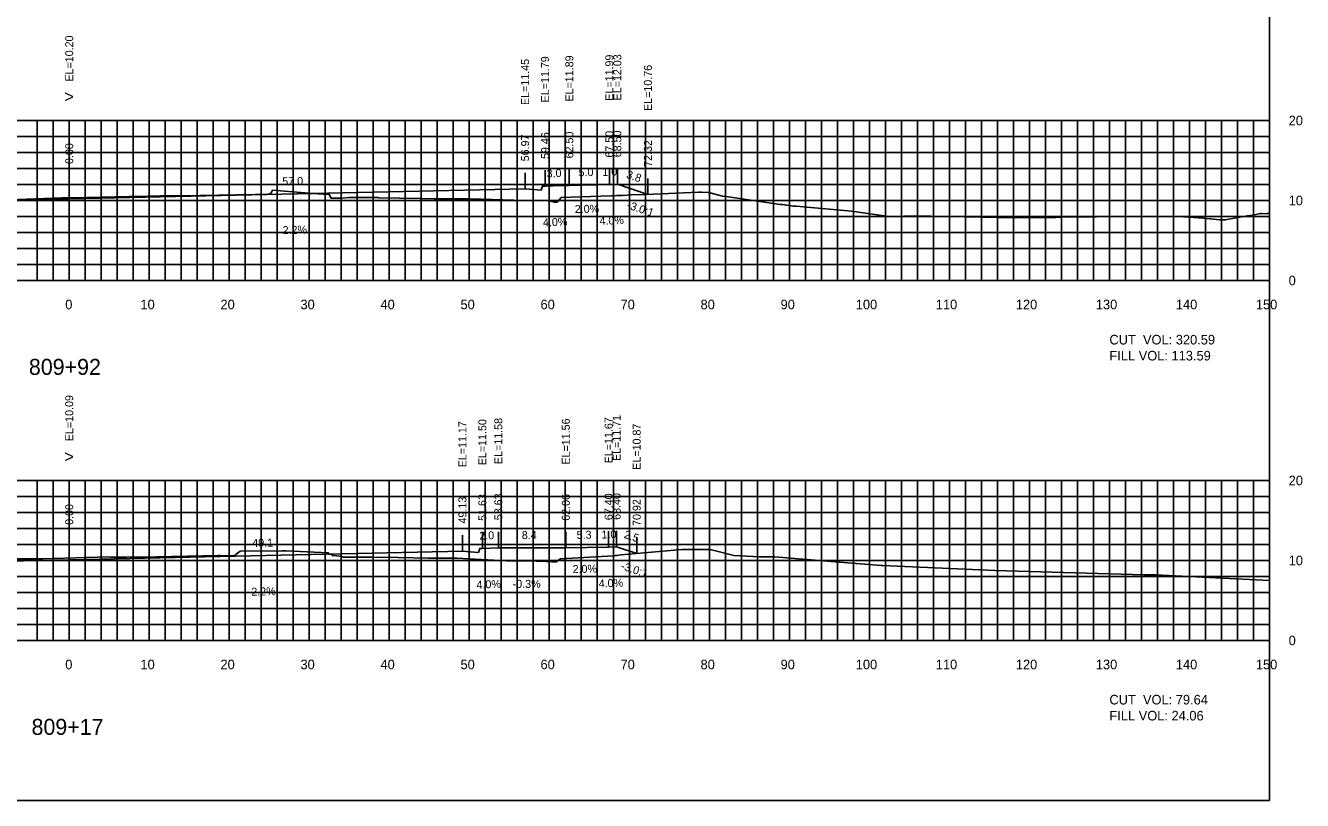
# Model space of a CAD drawing. Extents: x 1797419 to 1809236, y 248759 to 251512.
# Drawn here: x 1804325.5 to 1804485.1, y 250854.9 to 250951.8 of the extents above; entities that cross this region are included whole.
import ezdxf

# ---------------------------------------------------------------- set-up
doc = ezdxf.new("R2010")
doc.units = 0
for name, color, linetype in [('1', 7, 'Continuous'), ('10', 7, 'Continuous'), ('3', 7, 'Continuous'), ('31', 7, 'Continuous'), ('4', 7, 'Continuous'), ('60', 7, 'Continuous'), ('ANNO-TXT', 7, 'Continuous'), ('CL-CNST', 7, 'Continuous'), ('Level 62', 7, 'Continuous'), ('M-ROADS', 7, 'Continuous')]:
    doc.layers.add(name, color=color, linetype=linetype)

msp = doc.modelspace()

# ---------------------------------------------------------------- linework, layer by layer
for p, q in [((1804387.97, 250931.34), (1804387.97, 250933.34)), ((1804390.47, 250931.68), (1804390.47, 250933.68)), ((1804393.5, 250931.78), (1804393.5, 250933.78)), ((1804398.5, 250931.88), (1804398.5, 250933.88)), ((1804399.5, 250931.92), (1804399.5, 250933.92)), ((1804331, 250930.09), (1804331, 250932.09)), ((1804403.32, 250930.65), (1804403.32, 250932.65)), ((1804398.41, 250886.56), (1804398.41, 250888.56)), ((1804399.41, 250886.6), (1804399.41, 250888.6)), ((1804331, 250884.98), (1804331, 250886.98)), ((1804380.14, 250886.06), (1804380.14, 250888.06)), ((1804382.63, 250886.39), (1804382.63, 250888.39)), ((1804384.63, 250886.47), (1804384.63, 250888.47)), ((1804393.06, 250886.45), (1804393.06, 250888.45)), ((1804401.92, 250885.76), (1804401.92, 250887.76))]:
    msp.add_line(p, q)
msp.add_lwpolyline([(1804181, 250854.89), (1804481, 250854.89), (1804481, 251044.89), (1804181, 251044.89)], close=True)
at = {"layer": '60'}
for p, q in [((1804481, 250919.89), (1804481, 250939.89)), ((1804481.06, 250939.89), (1804481, 250939.89)), ((1804481.06, 250929.89), (1804481, 250929.89)), ((1804181, 250919.89), (1804481, 250919.89)), ((1804331, 250919.83), (1804331, 250919.89)), ((1804341, 250919.83), (1804341, 250919.89)), ((1804351, 250919.83), (1804351, 250919.89)), ((1804361, 250919.83), (1804361, 250919.89)), ((1804371, 250919.83), (1804371, 250919.89)), ((1804381, 250919.83), (1804381, 250919.89)), ((1804391, 250919.83), (1804391, 250919.89)), ((1804401, 250919.83), (1804401, 250919.89)), ((1804411, 250919.83), (1804411, 250919.89)), ((1804421, 250919.83), (1804421, 250919.89)), ((1804431, 250919.83), (1804431, 250919.89)), ((1804441, 250919.83), (1804441, 250919.89)), ((1804451, 250919.83), (1804451, 250919.89)), ((1804461, 250919.83), (1804461, 250919.89)), ((1804471, 250919.83), (1804471, 250919.89)), ((1804481, 250919.83), (1804481, 250919.89)), ((1804481.06, 250919.89), (1804481, 250919.89)), ((1804481, 250874.89), (1804481, 250894.89)), ((1804481.06, 250894.89), (1804481, 250894.89)), ((1804481.06, 250884.89), (1804481, 250884.89)), ((1804181, 250874.89), (1804481, 250874.89)), ((1804331, 250874.83), (1804331, 250874.89)), ((1804341, 250874.83), (1804341, 250874.89)), ((1804351, 250874.83), (1804351, 250874.89)), ((1804361, 250874.83), (1804361, 250874.89)), ((1804371, 250874.83), (1804371, 250874.89)), ((1804381, 250874.83), (1804381, 250874.89)), ((1804391, 250874.83), (1804391, 250874.89)), ((1804401, 250874.83), (1804401, 250874.89)), ((1804411, 250874.83), (1804411, 250874.89)), ((1804421, 250874.83), (1804421, 250874.89)), ((1804431, 250874.83), (1804431, 250874.89)), ((1804441, 250874.83), (1804441, 250874.89)), ((1804451, 250874.83), (1804451, 250874.89)), ((1804461, 250874.83), (1804461, 250874.89)), ((1804471, 250874.83), (1804471, 250874.89)), ((1804481, 250874.83), (1804481, 250874.89)), ((1804481.06, 250874.89), (1804481, 250874.89))]:
    msp.add_line(p, q, dxfattribs=at)
at = {"layer": 'CL-CNST'}
for points in [[(1804252.89, 250932.24), (1804261.28, 250929.44), (1804269.28, 250929.12), (1804269.61, 250929.12), (1804269.77, 250928.62), (1804271.77, 250928.79), (1804331, 250930.09), (1804387.97, 250931.34), (1804389.97, 250931.18), (1804390.14, 250931.68), (1804390.47, 250931.68), (1804392.47, 250931.76), (1804393.5, 250931.78), (1804398.5, 250931.88), (1804399.5, 250931.92), (1804403.32, 250930.65)], [(1804244.36, 250886.65), (1804251.95, 250884.12), (1804259.95, 250883.8), (1804260.28, 250883.8), (1804260.44, 250883.3), (1804262.44, 250883.47), (1804331, 250884.98), (1804380.14, 250886.06), (1804382.14, 250885.89), (1804382.3, 250886.39), (1804382.63, 250886.39), (1804384.63, 250886.47), (1804393.06, 250886.45), (1804398.41, 250886.56), (1804399.41, 250886.6), (1804401.92, 250885.76)]]:
    msp.add_lwpolyline(points, dxfattribs=at)
at = {"layer": 'Level 62'}
for p, q in [((1804181, 250939.89), (1804481, 250939.89)), ((1804327, 250919.89), (1804327, 250939.89)), ((1804329, 250919.89), (1804329, 250939.89)), ((1804331, 250919.89), (1804331, 250939.89)), ((1804333, 250919.89), (1804333, 250939.89)), ((1804335, 250919.89), (1804335, 250939.89)), ((1804337, 250919.89), (1804337, 250939.89)), ((1804339, 250919.89), (1804339, 250939.89)), ((1804341, 250919.89), (1804341, 250939.89)), ((1804343, 250919.89), (1804343, 250939.89)), ((1804345, 250919.89), (1804345, 250939.89)), ((1804347, 250919.89), (1804347, 250939.89)), ((1804349, 250919.89), (1804349, 250939.89)), ((1804351, 250919.89), (1804351, 250939.89)), ((1804353, 250919.89), (1804353, 250939.89)), ((1804355, 250919.89), (1804355, 250939.89)), ((1804357, 250919.89), (1804357, 250939.89)), ((1804359, 250919.89), (1804359, 250939.89)), ((1804361, 250919.89), (1804361, 250939.89)), ((1804363, 250919.89), (1804363, 250939.89)), ((1804365, 250919.89), (1804365, 250939.89)), ((1804367, 250919.89), (1804367, 250939.89)), ((1804369, 250919.89), (1804369, 250939.89)), ((1804371, 250919.89), (1804371, 250939.89)), ((1804373, 250919.89), (1804373, 250939.89)), ((1804375, 250919.89), (1804375, 250939.89)), ((1804377, 250919.89), (1804377, 250939.89)), ((1804379, 250919.89), (1804379, 250939.89)), ((1804381, 250919.89), (1804381, 250939.89)), ((1804383, 250919.89), (1804383, 250939.89)), ((1804385, 250919.89), (1804385, 250939.89)), ((1804387, 250919.89), (1804387, 250939.89)), ((1804389, 250919.89), (1804389, 250939.89)), ((1804391, 250919.89), (1804391, 250939.89)), ((1804393, 250919.89), (1804393, 250939.89)), ((1804395, 250919.89), (1804395, 250939.89)), ((1804397, 250919.89), (1804397, 250939.89)), ((1804399, 250919.89), (1804399, 250939.89)), ((1804401, 250919.89), (1804401, 250939.89)), ((1804403, 250919.89), (1804403, 250939.89)), ((1804405, 250919.89), (1804405, 250939.89)), ((1804407, 250919.89), (1804407, 250939.89)), ((1804409, 250919.89), (1804409, 250939.89)), ((1804411, 250919.89), (1804411, 250939.89)), ((1804413, 250919.89), (1804413, 250939.89)), ((1804415, 250919.89), (1804415, 250939.89)), ((1804417, 250919.89), (1804417, 250939.89)), ((1804419, 250919.89), (1804419, 250939.89)), ((1804421, 250919.89), (1804421, 250939.89)), ((1804423, 250919.89), (1804423, 250939.89)), ((1804425, 250919.89), (1804425, 250939.89)), ((1804427, 250919.89), (1804427, 250939.89)), ((1804429, 250919.89), (1804429, 250939.89)), ((1804431, 250919.89), (1804431, 250939.89)), ((1804433, 250919.89), (1804433, 250939.89)), ((1804435, 250919.89), (1804435, 250939.89)), ((1804437, 250919.89), (1804437, 250939.89)), ((1804439, 250919.89), (1804439, 250939.89)), ((1804441, 250919.89), (1804441, 250939.89)), ((1804443, 250919.89), (1804443, 250939.89)), ((1804445, 250919.89), (1804445, 250939.89)), ((1804447, 250919.89), (1804447, 250939.89)), ((1804449, 250919.89), (1804449, 250939.89)), ((1804451, 250919.89), (1804451, 250939.89)), ((1804453, 250919.89), (1804453, 250939.89)), ((1804455, 250919.89), (1804455, 250939.89)), ((1804457, 250919.89), (1804457, 250939.89)), ((1804459, 250919.89), (1804459, 250939.89)), ((1804461, 250919.89), (1804461, 250939.89)), ((1804463, 250919.89), (1804463, 250939.89)), ((1804465, 250919.89), (1804465, 250939.89)), ((1804467, 250919.89), (1804467, 250939.89)), ((1804469, 250919.89), (1804469, 250939.89)), ((1804471, 250919.89), (1804471, 250939.89)), ((1804473, 250919.89), (1804473, 250939.89)), ((1804475, 250919.89), (1804475, 250939.89)), ((1804477, 250919.89), (1804477, 250939.89)), ((1804479, 250919.89), (1804479, 250939.89)), ((1804481, 250919.89), (1804481, 250939.89)), ((1804181, 250937.89), (1804481, 250937.89)), ((1804181, 250935.89), (1804481, 250935.89)), ((1804181, 250933.89), (1804481, 250933.89)), ((1804181, 250931.89), (1804481, 250931.89)), ((1804181, 250929.89), (1804481, 250929.89)), ((1804181, 250927.89), (1804481, 250927.89)), ((1804181, 250925.89), (1804481, 250925.89)), ((1804181, 250923.89), (1804481, 250923.89)), ((1804181, 250921.89), (1804481, 250921.89)), ((1804181, 250919.89), (1804481, 250919.89)), ((1804181, 250894.89), (1804481, 250894.89)), ((1804327, 250874.89), (1804327, 250894.89)), ((1804329, 250874.89), (1804329, 250894.89)), ((1804331, 250874.89), (1804331, 250894.89)), ((1804333, 250874.89), (1804333, 250894.89)), ((1804335, 250874.89), (1804335, 250894.89)), ((1804337, 250874.89), (1804337, 250894.89)), ((1804339, 250874.89), (1804339, 250894.89)), ((1804341, 250874.89), (1804341, 250894.89)), ((1804343, 250874.89), (1804343, 250894.89)), ((1804345, 250874.89), (1804345, 250894.89)), ((1804347, 250874.89), (1804347, 250894.89)), ((1804349, 250874.89), (1804349, 250894.89)), ((1804351, 250874.89), (1804351, 250894.89)), ((1804353, 250874.89), (1804353, 250894.89)), ((1804355, 250874.89), (1804355, 250894.89)), ((1804357, 250874.89), (1804357, 250894.89)), ((1804359, 250874.89), (1804359, 250894.89)), ((1804361, 250874.89), (1804361, 250894.89)), ((1804363, 250874.89), (1804363, 250894.89)), ((1804365, 250874.89), (1804365, 250894.89)), ((1804367, 250874.89), (1804367, 250894.89)), ((1804369, 250874.89), (1804369, 250894.89)), ((1804371, 250874.89), (1804371, 250894.89)), ((1804373, 250874.89), (1804373, 250894.89)), ((1804375, 250874.89), (1804375, 250894.89)), ((1804377, 250874.89), (1804377, 250894.89)), ((1804379, 250874.89), (1804379, 250894.89)), ((1804381, 250874.89), (1804381, 250894.89)), ((1804383, 250874.89), (1804383, 250894.89)), ((1804385, 250874.89), (1804385, 250894.89)), ((1804387, 250874.89), (1804387, 250894.89)), ((1804389, 250874.89), (1804389, 250894.89)), ((1804391, 250874.89), (1804391, 250894.89)), ((1804393, 250874.89), (1804393, 250894.89)), ((1804395, 250874.89), (1804395, 250894.89)), ((1804397, 250874.89), (1804397, 250894.89)), ((1804399, 250874.89), (1804399, 250894.89)), ((1804401, 250874.89), (1804401, 250894.89)), ((1804403, 250874.89), (1804403, 250894.89)), ((1804405, 250874.89), (1804405, 250894.89)), ((1804407, 250874.89), (1804407, 250894.89)), ((1804409, 250874.89), (1804409, 250894.89)), ((1804411, 250874.89), (1804411, 250894.89)), ((1804413, 250874.89), (1804413, 250894.89)), ((1804415, 250874.89), (1804415, 250894.89)), ((1804417, 250874.89), (1804417, 250894.89)), ((1804419, 250874.89), (1804419, 250894.89)), ((1804421, 250874.89), (1804421, 250894.89)), ((1804423, 250874.89), (1804423, 250894.89)), ((1804425, 250874.89), (1804425, 250894.89)), ((1804427, 250874.89), (1804427, 250894.89)), ((1804429, 250874.89), (1804429, 250894.89)), ((1804431, 250874.89), (1804431, 250894.89)), ((1804433, 250874.89), (1804433, 250894.89)), ((1804435, 250874.89), (1804435, 250894.89)), ((1804437, 250874.89), (1804437, 250894.89)), ((1804439, 250874.89), (1804439, 250894.89)), ((1804441, 250874.89), (1804441, 250894.89)), ((1804443, 250874.89), (1804443, 250894.89)), ((1804445, 250874.89), (1804445, 250894.89)), ((1804447, 250874.89), (1804447, 250894.89)), ((1804449, 250874.89), (1804449, 250894.89)), ((1804451, 250874.89), (1804451, 250894.89)), ((1804453, 250874.89), (1804453, 250894.89)), ((1804455, 250874.89), (1804455, 250894.89)), ((1804457, 250874.89), (1804457, 250894.89)), ((1804459, 250874.89), (1804459, 250894.89)), ((1804461, 250874.89), (1804461, 250894.89)), ((1804463, 250874.89), (1804463, 250894.89)), ((1804465, 250874.89), (1804465, 250894.89)), ((1804467, 250874.89), (1804467, 250894.89)), ((1804469, 250874.89), (1804469, 250894.89)), ((1804471, 250874.89), (1804471, 250894.89)), ((1804473, 250874.89), (1804473, 250894.89)), ((1804475, 250874.89), (1804475, 250894.89)), ((1804477, 250874.89), (1804477, 250894.89)), ((1804479, 250874.89), (1804479, 250894.89)), ((1804481, 250874.89), (1804481, 250894.89)), ((1804181, 250892.89), (1804481, 250892.89)), ((1804181, 250890.89), (1804481, 250890.89)), ((1804181, 250888.89), (1804481, 250888.89)), ((1804181, 250886.89), (1804481, 250886.89)), ((1804181, 250884.89), (1804481, 250884.89)), ((1804181, 250882.89), (1804481, 250882.89)), ((1804181, 250880.89), (1804481, 250880.89)), ((1804181, 250878.89), (1804481, 250878.89)), ((1804181, 250876.89), (1804481, 250876.89)), ((1804181, 250874.89), (1804481, 250874.89))]:
    msp.add_line(p, q, dxfattribs=at)
at = {"layer": 'M-ROADS'}
for points in [[(1804320.24, 250929.85), (1804330.05, 250930.21), (1804330.41, 250930.22), (1804331.42, 250930.24), (1804338.52, 250930.39), (1804340.81, 250930.43), (1804341.72, 250930.45), (1804342.4, 250930.47), (1804347.34, 250930.52), (1804354.23, 250930.62), (1804354.41, 250930.63), (1804355.77, 250930.66), (1804355.79, 250930.7), (1804355.8, 250930.68), (1804355.83, 250930.67), (1804355.91, 250930.68), (1804355.99, 250930.66), (1804356.25, 250930.86), (1804356.4, 250931.17), (1804360.44, 250930.83), (1804360.84, 250930.81), (1804363.42, 250930.65), (1804363.5, 250930.65), (1804363.73, 250930.18), (1804363.74, 250930.18), (1804364.02, 250930.18), (1804364.03, 250930.18), (1804364.07, 250930.16), (1804364.07, 250930.16), (1804364.1, 250930.16), (1804365.12, 250930.2), (1804366, 250930.25), (1804367.23, 250930.25), (1804367.82, 250930.25), (1804368.98, 250930.25), (1804369.56, 250930.25), (1804369.68, 250930.24), (1804374.85, 250930.15), (1804376.59, 250930.11), (1804376.63, 250930.11), (1804377.9, 250930.09), (1804378.45, 250930.1), (1804379.65, 250930.11), (1804380.19, 250930.1), (1804380.32, 250930.1), (1804381.14, 250930.11), (1804386.56, 250929.92), (1804387.02, 250929.89), (1804387.05, 250929.89), (1804388.36, 250929.88), (1804388.88, 250929.88), (1804390.11, 250929.89), (1804390.61, 250929.89), (1804391.28, 250929.76), (1804391.64, 250929.67), (1804391.7, 250929.67), (1804391.73, 250929.67), (1804391.75, 250929.67), (1804391.98, 250929.67), (1804392.03, 250929.72), (1804392.46, 250930.25), (1804398.69, 250930.48), (1804398.7, 250930.48), (1804398.86, 250930.48), (1804399.38, 250930.51), (1804399.43, 250930.51), (1804399.44, 250930.51), (1804399.51, 250930.51), (1804399.74, 250930.51), (1804400.18, 250930.53), (1804401.21, 250930.58), (1804403.06, 250930.64), (1804409.65, 250930.94), (1804409.97, 250930.93), (1804410.83, 250930.87), (1804410.95, 250930.87), (1804412.66, 250930.44), (1804413.11, 250930.4), (1804419.83, 250929.38), (1804420.16, 250929.38), (1804421.48, 250929.17), (1804421.61, 250929.18), (1804421.84, 250929.17), (1804428.75, 250928.54), (1804433.42, 250927.87), (1804433.72, 250927.88), (1804433.84, 250927.88), (1804434.03, 250927.87), (1804436.58, 250927.96), (1804449.15, 250927.72), (1804454.3, 250927.78), (1804454.86, 250927.8), (1804454.92, 250927.8), (1804458.14, 250927.86), (1804459.37, 250927.86), (1804459.78, 250927.87), (1804469.06, 250927.94), (1804472.73, 250927.7), (1804473, 250927.65), (1804473.57, 250927.61), (1804473.68, 250927.6), (1804474.76, 250927.49), (1804475.32, 250927.46), (1804475.48, 250927.45), (1804478.22, 250927.99), (1804478.95, 250928.07), (1804479.85, 250928.25), (1804480, 250928.27), (1804480.47, 250928.24), (1804480.67, 250928.25), (1804480.87, 250928.27), (1804481, 250928.28)], [(1804324.14, 250885.1), (1804325.62, 250885.1), (1804325.77, 250885.1), (1804327.3, 250885.11), (1804327.4, 250885.11), (1804327.42, 250885.11), (1804327.69, 250885.1), (1804333.16, 250885.25), (1804335.91, 250885.33), (1804336.17, 250885.31), (1804336.18, 250885.31), (1804336.24, 250885.31), (1804337.83, 250885.31), (1804337.85, 250885.31), (1804338.15, 250885.3), (1804339.46, 250885.33), (1804339.73, 250885.31), (1804341.89, 250885.36), (1804347.65, 250885.48), (1804347.85, 250885.49), (1804347.91, 250885.49), (1804348.22, 250885.49), (1804349.56, 250885.5), (1804349.82, 250885.5), (1804351.21, 250885.48), (1804351.43, 250885.49), (1804351.46, 250885.49), (1804351.47, 250885.49), (1804351.55, 250885.52), (1804351.59, 250885.52), (1804351.72, 250885.56), (1804351.87, 250885.67), (1804352.36, 250886.05), (1804357.65, 250886.09), (1804358.07, 250886.08), (1804363.4, 250885.85), (1804363.42, 250885.66), (1804363.68, 250885.66), (1804363.85, 250885.53), (1804364.02, 250885.52), (1804364.76, 250885.44), (1804365, 250885.37), (1804365.03, 250885.38), (1804365.27, 250885.32), (1804365.89, 250885.32), (1804367.04, 250885.32), (1804367.83, 250885.32), (1804368.81, 250885.32), (1804372.12, 250885.25), (1804375.92, 250885.16), (1804377.05, 250885.17), (1804377.69, 250885.17), (1804379, 250885.16), (1804379.46, 250885.16), (1804380.98, 250885.09), (1804386.36, 250884.82), (1804387.99, 250884.83), (1804388.13, 250884.83), (1804389.4, 250884.82), (1804389.89, 250884.82), (1804391.3, 250884.73), (1804391.85, 250884.69), (1804391.92, 250884.75), (1804392.34, 250885.1), (1804392.35, 250885.13), (1804392.4, 250885.1), (1804392.44, 250885.09), (1804398.96, 250885.45), (1804399.24, 250885.51), (1804399.35, 250885.51), (1804399.36, 250885.51), (1804399.46, 250885.51), (1804399.95, 250885.58), (1804407.62, 250886.28), (1804407.65, 250886.28), (1804407.65, 250886.28), (1804407.66, 250886.28), (1804407.66, 250886.28), (1804410.98, 250886.28), (1804411.06, 250886.28), (1804411.25, 250886.24), (1804414.04, 250885.5), (1804417.21, 250885.33), (1804419.18, 250885.33), (1804425.71, 250884.81), (1804432.47, 250884.27), (1804432.63, 250884.27), (1804446.67, 250883.64), (1804465.29, 250883.09), (1804465.67, 250883.08), (1804466.77, 250883.08), (1804481, 250882.37)]]:
    msp.add_lwpolyline(points, dxfattribs=at)

# ---------------------------------------------------------------- texts
for p in [(1804400.62, 250928.92), (1804399.87, 250883.81)]:
    msp.add_text('-3.0:1', height=1, rotation=341.5651).set_placement(p)
at = {"layer": '1'}
for s, p in [('809+92', (1804325.96, 250908.09)), ('809+17', (1804326.29, 250863.09))]:
    msp.add_text(s, height=2, dxfattribs=at).set_placement(p)
at = {"layer": '10'}
for s, p in [('0', (1804330.5, 250916.29)), ('10', (1804339.9, 250916.29)), ('20', (1804349.9, 250916.29)), ('30', (1804359.9, 250916.29)), ('40', (1804369.9, 250916.29)), ('50', (1804379.9, 250916.29)), ('60', (1804389.9, 250916.29)), ('70', (1804399.9, 250916.29)), ('80', (1804409.9, 250916.29)), ('90', (1804419.9, 250916.29)), ('100', (1804429.3, 250916.29)), ('110', (1804439.3, 250916.29)), ('120', (1804449.3, 250916.29)), ('130', (1804459.3, 250916.29)), ('140', (1804469.3, 250916.29)), ('150', (1804479.3, 250916.29)), ('0', (1804330.5, 250871.29)), ('10', (1804339.9, 250871.29)), ('20', (1804349.9, 250871.29)), ('30', (1804359.9, 250871.29)), ('40', (1804369.9, 250871.29)), ('50', (1804379.9, 250871.29)), ('60', (1804389.9, 250871.29)), ('70', (1804399.9, 250871.29)), ('80', (1804409.9, 250871.29)), ('90', (1804419.9, 250871.29)), ('100', (1804429.3, 250871.29)), ('110', (1804439.3, 250871.29)), ('120', (1804449.3, 250871.29)), ('130', (1804459.3, 250871.29)), ('140', (1804469.3, 250871.29)), ('150', (1804479.3, 250871.29))]:
    msp.add_text(s, height=1.2, dxfattribs=at).set_placement(p)
at = {"layer": '3'}
for s, p in [('EL=10.20', (1804331.5, 250944.75)), ('EL=11.79', (1804390.97, 250942.15)), ('EL=11.89', (1804394, 250942.26)), ('EL=11.99', (1804399, 250942.36)), ('EL=12.03', (1804400, 250942.4)), ('EL=11.45', (1804388.47, 250941.82)), ('EL=10.76', (1804403.82, 250941.08)), ('56.97', (1804388.47, 250934.79)), ('59.46', (1804390.97, 250935.08)), ('62.50', (1804394, 250935.15)), ('67.50', (1804399, 250935.25)), ('68.50', (1804400, 250935.29)), ('0.00', (1804331.5, 250934.45)), ('72.32', (1804403.82, 250934.1)), ('EL=10.09', (1804331.5, 250899.8)), ('EL=11.71', (1804399.91, 250897.32)), ('EL=11.17', (1804380.64, 250896.53)), ('EL=11.50', (1804383.13, 250896.79)), ('EL=11.58', (1804385.13, 250896.94)), ('EL=11.56', (1804393.56, 250896.88)), ('EL=11.67', (1804398.91, 250897.03)), ('EL=10.87', (1804402.42, 250896.23)), ('0.00', (1804331.5, 250889.34)), ('49.13', (1804380.64, 250889.51)), ('51.63', (1804383.13, 250889.84)), ('53.63', (1804385.13, 250889.92)), ('62.06', (1804393.56, 250889.85)), ('67.40', (1804398.91, 250889.93)), ('68.40', (1804399.91, 250889.97)), ('70.92', (1804402.42, 250889.21))]:
    msp.add_text(s, height=1, rotation=90, dxfattribs=at).set_placement(p)
at = {"layer": '31'}
for s, p in [('20', (1804483.4, 250939.29)), ('10', (1804483.4, 250929.29)), ('0', (1804483.4, 250919.29)), ('20', (1804483.4, 250894.29)), ('10', (1804483.4, 250884.29)), ('0', (1804483.4, 250874.29))]:
    msp.add_text(s, height=1.2, dxfattribs=at).set_placement(p)
at = {"layer": '4'}
for s, rotation, p in [('3.0', 2.2906, (1804390.68, 250932.76)), ('5.0', 1.1458, (1804394.66, 250932.91)), ('1.0', 2.2906, (1804397.64, 250932.95)), ('3.8', 341.5651, (1804400.54, 250932.74)), ('57.0', 1.2603, (1804357.64, 250931.78)), ('2.0%', 1.1458, (1804394.19, 250928.32)), ('4.0%', 2.2906, (1804390.22, 250926.64)), ('4.0%', 2.2906, (1804397.29, 250926.83)), ('2.2%', 1.2603, (1804357.68, 250925.68)), ('2.0', 2.2906, (1804382.27, 250887.48)), ('8.4', 359.8555, (1804387.56, 250887.56)), ('5.3', 1.1458, (1804394.43, 250887.58)), ('1.0', 2.2906, (1804397.54, 250887.62)), ('2.5', 341.5651, (1804400.25, 250887.74)), ('49.1', 1.2603, (1804353.89, 250886.58)), ('2.0%', 1.1458, (1804393.92, 250883.31)), ('4.0%', 2.2906, (1804381.92, 250881.36)), ('-0.3%', 359.8555, (1804386.42, 250881.47)), ('4.0%', 2.2906, (1804397.19, 250881.5)), ('2.2%', 1.2603, (1804353.77, 250880.48))]:
    msp.add_text(s, height=1, rotation=rotation, dxfattribs=at).set_placement(p)
at = {"layer": '60'}
for p in [(1804330.39, 250942.14), (1804330.39, 250897.14)]:
    msp.add_text('>', height=1.5, dxfattribs=at).set_placement(p)
at = {"layer": 'ANNO-TXT'}
for s, p in [('CUT  VOL: 320.59', (1804461, 250911.89)), ('FILL VOL: 113.59', (1804461, 250909.89)), ('CUT  VOL: 79.64', (1804461, 250866.89)), ('FILL VOL: 24.06', (1804461, 250864.89))]:
    msp.add_text(s, height=1.2, dxfattribs=at).set_placement(p)

doc.saveas('drawing.dxf')
